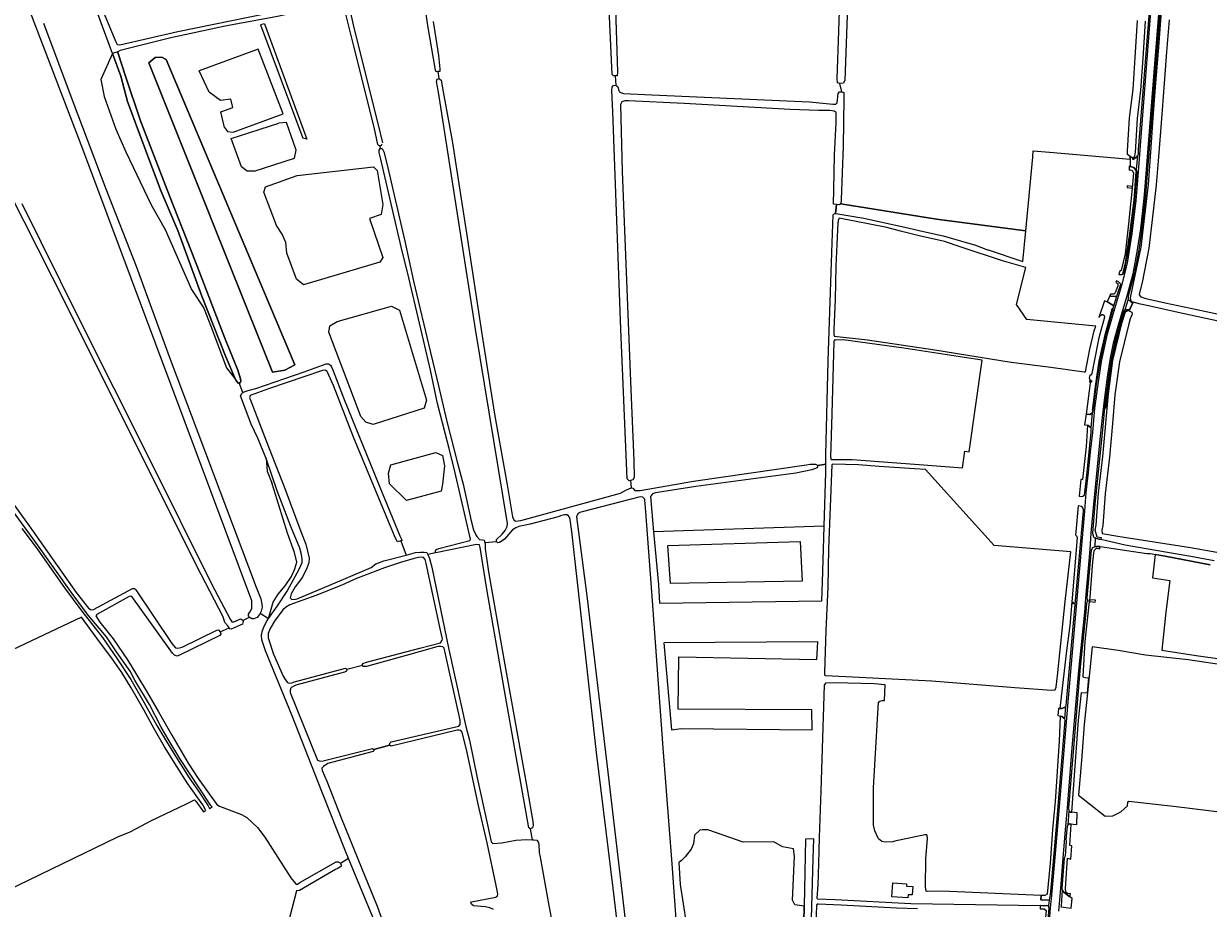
# Model space of a CAD drawing. Header units: metres. Extents: x 209813 to 223847, y 571801 to 587119.
# Tile 637 of 656: x 221369 to 221957, y 580413 to 580852. Entities that reach past the tile are written whole.
import ezdxf
from ezdxf.enums import TextEntityAlignment as Align

# ---------------------------------------------------------------- set-up
doc = ezdxf.new("R2010")
doc.units = ezdxf.units.M
for name, color, linetype, lineweight in [('B-RO-GR-BEPLANTING_CULTUUR_BOSPLANTSOEN-GV', 8, 'Continuous', 0), ('B-RO-GR-GRAS-GV', 8, 'Continuous', 0), ('B-RO-KL-DATA_CAI-S', 8, 'Continuous', 0), ('B-RO-KW-KUNSTWERK_DEK-GV', 8, 'Continuous', 0), ('B-RO-OG-WATER_GREPPEL-GV', 8, 'Continuous', 0), ('B-RO-OG-WEG-GV', 8, 'Continuous', 0), ('B-RO-VH-VERHARDING_BETONSTRAATSTEEN-GV', 8, 'Continuous', 0), ('B-RO-VH-VERHARDING_GRASBETONSTEEN-GV', 8, 'Continuous', 0), ('B-RO-VH-VERHARDING_HALFVERHARDING-GV', 8, 'Continuous', 0), ('B-RO-VH-VERHARDING_HALFVERHARDING_GRIND-GV', 8, 'Continuous', 0), ('B-RO-VW-MARKERING-G', 8, 'Continuous', 0)]:
    doc.layers.add(name, color=color, linetype=linetype, lineweight=lineweight)
doc.styles.add('NLCS-ISO', font='txt')

# ---------------------------------------------------------------- blocks, each defined once
blk = doc.blocks.new('SKL-DATA_SIGNAAL_CAIKAST-SO')
at = {"color": 0, "linetype": 'ByBlock', "lineweight": 18}
for points in [[(-2, 2), (2, 2), (2, 1.68), (-2, 1.68)], [(-2, 1.52), (2, 1.52), (2, -2), (-2, -2)]]:
    blk.add_lwpolyline(points, close=True, dxfattribs=at)
at = {"color": 0, "linetype": 'ByBlock', "lineweight": 18, "style": 'NLCS-ISO'}
blk.add_text('cai', height=1.5, dxfattribs=at).set_placement((0, 0), align=Align.MIDDLE_CENTER)

msp = doc.modelspace()

# ---------------------------------------------------------------- linework, layer by layer
at = {"layer": 'B-RO-GR-BEPLANTING_CULTUUR_BOSPLANTSOEN-GV', "flags": 128}
for points in [[(221437.769, 580834.896), (221434.412, 580834.686), (221431.264, 580832.064), (221492.728, 580678.57), (221498.826, 580679.606), (221503.756, 580682.254), (221439.831, 580833.806)], [(221681.925, 580599.371), (221684.267, 580572.972), (221684.918, 580563.904), (221765.518, 580565.161), (221765.843, 580574.349), (221766.348, 580596.305), (221766.534, 580602.188)], [(221755.633, 580574.849), (221690.267, 580573.727), (221689.005, 580592.523), (221754.651, 580594.487)], [(221878.528, 580416.541), (221874.114, 580416.737), (221874.271, 580418.878), (221825.092, 580421.039), (221817.793, 580420.884), (221817.293, 580421.038), (221816.832, 580423.136), (221817.024, 580437.107), (221817.848, 580447.117), (221817.781, 580448.658), (221817.509, 580448.948), (221816.62, 580448.912), (221801.603, 580445.771), (221800.66, 580445.449), (221797.037, 580445.319), (221795.144, 580445.7), (221793.639, 580446.923), (221791.799, 580450.928), (221791.053, 580453.723), (221791.117, 580472.288), (221793.497, 580514.771), (221794.257, 580515.312), (221795.452, 580515.636), (221796.527, 580515.654), (221796.88, 580523.459), (221791.505, 580523.899), (221771.703, 580524.393), (221767.292, 580524.257), (221766.669, 580523.282), (221765.009, 580470.884), (221764.04, 580447.664), (221763.788, 580434.769), (221763.388, 580424.184), (221762.982, 580417.612), (221763.335, 580417.21), (221771.999, 580416.918), (221809.698, 580414.877), (221873.905, 580413.897), (221878.217, 580413.708)], [(221808.235, 580419.256), (221808.14, 580417.758), (221800.211, 580418.26), (221800.644, 580425.107), (221807.531, 580424.671), (221807.46, 580423.549), (221810.554, 580423.353), (221810.286, 580419.126)]]:
    msp.add_lwpolyline(points, close=True, dxfattribs=at)
for points in [[(221766.534, 580602.188), (221767.383, 580628.952), (221767.371, 580633.007), (221763.526, 580632.313), (221763.193, 580631.076), (221760.443, 580630.059), (221752.497, 580628.481), (221702.914, 580621.837), (221682.821, 580618.783), (221681.329, 580618.143), (221680.365, 580616.954), (221681.925, 580599.371)], [(221368.278, 580601.066), (221375.782, 580590.966), (221379.589, 580585.482), (221389.438, 580571.611), (221398.001, 580560.002), (221404.62, 580551.525), (221408.202, 580546.967), (221415.616, 580536.289), (221422.426, 580526.078), (221428.882, 580514.8), (221435.279, 580503.233), (221442.883, 580490.677), (221447.258, 580483.571), (221451.377, 580477.277), (221455.957, 580470.575), (221460.677, 580463.41), (221461.412, 580462.042), (221462.77, 580462.799), (221462.053, 580463.539), (221446.672, 580486.811), (221440.955, 580496.38), (221437.469, 580502.353), (221431.677, 580513.684), (221424.359, 580525.719), (221421.961, 580530.24), (221415.606, 580539.265), (221410.226, 580547.301), (221401.195, 580558.046), (221393.262, 580568.727), (221375.109, 580594.061), (221364.17, 580609.239)], [(221355.273, 580418.699), (221415.862, 580448.009), (221422.031, 580450.426), (221432.668, 580456.02), (221449.619, 580464.26), (221453.673, 580466.249), (221454.001, 580466.285), (221454.539, 580465.76), (221458.383, 580460.403), (221459.594, 580461.103), (221458.138, 580463.801), (221450.723, 580474.363), (221445.116, 580482.892), (221439.141, 580492.694), (221433.912, 580501.653), (221428.829, 580511.016), (221422.544, 580521.917), (221417.883, 580529.515), (221413.275, 580536.102), (221405.542, 580546.637), (221397.828, 580556.997), (221304.27, 580512.847)], [(221602.34, 580411.906), (221600.67, 580412.728), (221598.271, 580413.224), (221592.473, 580413.674), (221591.42, 580414.586), (221591.204, 580415.223), (221591.464, 580415.711), (221603.523, 580418.043), (221604.336, 580418.673), (221604.487, 580419.683), (221603.762, 580423.848), (221599.189, 580445.08), (221594.833, 580464.202), (221589.364, 580489.888), (221586.915, 580499.985), (221586.169, 580500.77), (221585.332, 580500.949), (221584.436, 580500.868), (221583.048, 580500.588), (221551.6, 580493.017), (221550.797, 580493.487), (221543.009, 580491.291), (221543.005, 580490.617), (221542.714, 580490.301), (221520.145, 580484.407), (221517.94, 580482.919), (221517.241, 580482.028), (221517.321, 580480.93), (221519.626, 580475.542), (221526.79, 580457.413), (221536.829, 580432.651), (221544.624, 580413.652), (221546.921, 580407.08)]]:
    msp.add_lwpolyline(points, dxfattribs=at)
at = {"layer": 'B-RO-GR-GRAS-GV', "flags": 128}
for points in [[(221662.813, 580825.667), (221661.934, 580825.637), (221661.379, 580826.237), (221657.291, 580912.432)], [(221897.823, 580909.373), (221897.735, 580908.183), (221896.927, 580907.755), (221896.77, 580907.723), (221829.821, 580914.344), (221828.515, 580913.754), (221828.289, 580911.91), (221827.604, 580884.422), (221827.332, 580880.743), (221826.506, 580876.772), (221825.118, 580875.08), (221823.594, 580873.952), (221820.374, 580874.147), (221781.979, 580875.042), (221780.084, 580874.872), (221778.863, 580874.541), (221778.659, 580874.18), (221776.855, 580823.512), (221776.149, 580822.058), (221774.407, 580821.877)], [(221662.349, 580879.654), (221664.021, 580827.621), (221663.851, 580825.703), (221662.813, 580825.667), (221663.148, 580820.971), (221664.204, 580820.165), (221664.585, 580818.303), (221664.746, 580817.779), (221666.984, 580816.823), (221681.01, 580816.263), (221759.26, 580812.681), (221770.927, 580811.528), (221772.371, 580811.511), (221773.101, 580812.278), (221773.621, 580816.903), (221774.219, 580817.774), (221775.4, 580817.782), (221774.407, 580821.877), (221773.227, 580822.097), (221772.986, 580824.22), (221775.56, 580895.744)], [(221413.267, 580836.784), (221411.548, 580841.13), (221403.825, 580862.209), (221396.506, 580878.634), (221395.79, 580879.621), (221394.664, 580879.686), (221378.706, 580873.143), (221377.81, 580873.091), (221377.095, 580874.194)], [(221398.521, 580882.117), (221411.92, 580849.591), (221414.821, 580842.467), (221415.535, 580841.22), (221416.863, 580841.038), (221445.677, 580847.73), (221490.451, 580856.775)], [(221368.236, 580762.227), (221396.613, 580704.85), (221431.13, 580636.486), (221462.419, 580573.602), (221471.608, 580555.951), (221472.466, 580554.646), (221473.478, 580554.668), (221477.011, 580556.148), (221477.874, 580555.507), (221477.942, 580555.34), (221481.269, 580557.014), (221480.805, 580557.684), (221480.753, 580558.551), (221481.831, 580559.988), (221482.389, 580561.429), (221482.355, 580565.185), (221448.782, 580654.861), (221434.752, 580692.561), (221398.565, 580789.187), (221368.447, 580867.98)], [(221574.822, 580827.768), (221573.981, 580827.703), (221573.638, 580828.398), (221569.794, 580850.666), (221567.412, 580866.742), (221566.823, 580869.548), (221566.508, 580869.954), (221564.457, 580869.91), (221535.067, 580863.482), (221534.344, 580863.429), (221533.888, 580864.414)], [(221529.869, 580863.775), (221533.129, 580849.484), (221545.215, 580801.339), (221547.317, 580792.475)], [(221544.994, 580791.638), (221543.153, 580800.257), (221533.042, 580840.327), (221528.253, 580859.51), (221527.602, 580861.68), (221526.708, 580861.917), (221522.081, 580861.051), (221495.121, 580855.128), (221469.149, 580850.238), (221442.19, 580844.517), (221416.989, 580838.178), (221415.975, 580837.635), (221415.886, 580837.26), (221419.71, 580825.45), (221427.167, 580803.391), (221441.518, 580766.151), (221454.452, 580733.34), (221469.059, 580695.434), (221475.399, 580679.534), (221476.816, 580675.25), (221476.982, 580674.065), (221476.688, 580673.229), (221476.192, 580673.218)], [(221471.156, 580551.73), (221470.548, 580552.752), (221469.085, 580554.436), (221468.178, 580557.1), (221457.306, 580578.199), (221425.957, 580640.592), (221390.33, 580711.765), (221348.223, 580794.939), (221320.325, 580850.377), (221319.693, 580850.987), (221319.145, 580851.049), (221318.624, 580850.965), (221309.21, 580846.895), (221308.575, 580848.086), (221304.388, 580846.274), (221304.864, 580844.9), (221303.733, 580844.127), (221273.952, 580830.856), (221271.286, 580829.544), (221270.818, 580828.622), (221270.897, 580827.293), (221272.738, 580821.649), (221294.145, 580767.465), (221302.433, 580744.418)], [(221379.031, 580851.736), (221393.658, 580812.444), (221409.995, 580769.5), (221425.06, 580731.158), (221441.385, 580686.366), (221484.651, 580571.843), (221486.896, 580566.109), (221487.4, 580563.535), (221487.476, 580561.945), (221487.118, 580560.041), (221486.605, 580558.944), (221490.711, 580556.346), (221493.051, 580564.408), (221495.564, 580568.377), (221499.004, 580572.478), (221502.047, 580577.108), (221503.767, 580580.944), (221504.693, 580584.252), (221503.634, 580589.014), (221500.062, 580598.671), (221495.829, 580612.562), (221492.522, 580623.145)], [(221488.703, 580851.465), (221486.749, 580851.021), (221507.697, 580794.78)], [(221488.703, 580851.465), (221509.681, 580794.251), (221507.697, 580794.78)], [(221572.435, 580852.613), (221575.071, 580835.698), (221575.781, 580829.194), (221575.715, 580827.836), (221574.822, 580827.768), (221575.341, 580824.409), (221576.371, 580823.523), (221577.489, 580817.649), (221581.91, 580793.442), (221589.027, 580747.644), (221596.924, 580695.496), (221602.909, 580657.698), (221609.217, 580622.66), (221611.848, 580606.792), (221612.541, 580605.247), (221613.385, 580604.675), (221615.982, 580605.008), (221665.492, 580618.558), (221668.133, 580620.1), (221670.838, 580621.136)], [(221775.4, 580817.782), (221776.375, 580817.316), (221776.396, 580814.349), (221776.034, 580790.74), (221775.087, 580764.29), (221774.835, 580762.151), (221822.395, 580754.551), (221866.694, 580748.758), (221870.192, 580785.243), (221870.439, 580788.45), (221878.411, 580787.837), (221918.521, 580784.265), (221918.538, 580785.672), (221917.276, 580786.655), (221917.137, 580788.469), (221918.227, 580804.744), (221919.942, 580818.878), (221921.082, 580834.74), (221922.208, 580853.053)], [(221937.814, 580853.396), (221936.586, 580837.564), (221935.167, 580819.694), (221934.055, 580804.485), (221932.774, 580787.394), (221931.406, 580771.521), (221929.555, 580755.703), (221927.816, 580740.18), (221924.466, 580723.05), (221922.971, 580717.307), (221922.989, 580716.917), (221923.784, 580715.899), (221926.231, 580715.154), (221935.935, 580712.989), (221951.634, 580709.736), (221967.834, 580706.172)], [(221468.927, 580799.935), (221470.395, 580798.047), (221473.123, 580797.732), (221497.986, 580806.755), (221485.607, 580838.856), (221456.233, 580828.051)], [(221468.927, 580799.935), (221467.038, 580807.804), (221473.018, 580810.007), (221472.074, 580813.993), (221466.933, 580813.469), (221461.268, 580817.56), (221456.233, 580828.051)], [(221546.019, 580790.993), (221546.18, 580789.576), (221547.104, 580789.57), (221547.932, 580788.005), (221549.483, 580782.073), (221558.337, 580743.626), (221562.746, 580723.724), (221571.186, 580688.284), (221575.068, 580671.793), (221579.032, 580654.725), (221584.558, 580633.4), (221587.322, 580622.925), (221591.28, 580604.875), (221592.465, 580600.39), (221593.576, 580597.898), (221594.061, 580597.029), (221595.439, 580595.576), (221597.027, 580595.45), (221597.862, 580595.156), (221598.094, 580594.062), (221603.949, 580594.553), (221603.942, 580595.577), (221606.655, 580598.248), (221608.192, 580600.044), (221609.176, 580601.994), (221609.376, 580603.518), (221593.532, 580699.936), (221575.073, 580817.606), (221574.17, 580822.878), (221574.399, 580824.008), (221575.341, 580824.409)], [(221670.487, 580624.852), (221669.782, 580624.706), (221668.857, 580625.593), (221665.56, 580699.856), (221661.664, 580807.753), (221661.197, 580818.358), (221661.395, 580820.014), (221662.072, 580820.885), (221663.148, 580820.971)], [(221483.614, 580778.324), (221480.047, 580778.324), (221477.214, 580780.422), (221472.179, 580794.585), (221495.888, 580802.139)], [(221483.614, 580778.324), (221503.546, 580784.724), (221504.386, 580788.71), (221499.665, 580802.453), (221495.888, 580802.139)], [(221573.661, 580588.996), (221573.559, 580589.129), (221573.564, 580589.851), (221574.174, 580590.511), (221575.276, 580591.053), (221590.64, 580594.971), (221591.077, 580595.661), (221588.518, 580606.51), (221586.439, 580615.796), (221583.232, 580629.278), (221580.359, 580640.764), (221578.384, 580648.258), (221574.608, 580663.101), (221571.159, 580679.502), (221567.644, 580694.459), (221559.654, 580728.134), (221557.29, 580737.942), (221553.098, 580755.619), (221549.642, 580770.777), (221546.237, 580784.896), (221545.705, 580787.557), (221545.712, 580788.741), (221546.18, 580789.576)], [(221962.283, 580703.928), (221942.375, 580708.281), (221929.042, 580711.156), (221923.724, 580712.253), (221920.062, 580713.308), (221918.112, 580708.955), (221919.32, 580708.384), (221919.564, 580707.435), (221918.494, 580705.047), (221917.845, 580702.632), (221913.247, 580683.768), (221910.987, 580667.422), (221909.754, 580653.113), (221908.259, 580636.391), (221906.158, 580618.217), (221904.984, 580602.467), (221904.395, 580600.173), (221904.618, 580598.605), (221912.446, 580597.157), (221948.512, 580591.524), (221961.552, 580589.277)], [(221478.002, 580668.438), (221478.596, 580668.855), (221480.593, 580669.506), (221484.441, 580670.464), (221508.383, 580678.804), (221519.328, 580682.721), (221520.454, 580682.685), (221521.49, 580682.072), (221522.063, 580681.259), (221522.743, 580679.175), (221528.199, 580665.044), (221547.114, 580618.762), (221555.933, 580597.416), (221557.016, 580595.069), (221556.338, 580594.874), (221559.019, 580587.841), (221563.654, 580589.049), (221566.147, 580589.329), (221567.958, 580589.341), (221569.299, 580589.167), (221569.724, 580588.435), (221569.871, 580588.071)], [(221489.535, 580635.681), (221485.324, 580645.847), (221482.075, 580652.8), (221476.878, 580666.844), (221477.493, 580668.082), (221478.002, 580668.438), (221476.192, 580673.218), (221475.677, 580673.206), (221474.415, 580674.659), (221474.281, 580674.975)], [(221556.338, 580594.874), (221554.758, 580594.419), (221553.588, 580596.535), (221532.932, 580646.266), (221522.899, 580671.923), (221519.823, 580678.847), (221518.758, 580679.518), (221517.516, 580679.411), (221490.651, 580670.367), (221481.53, 580666.958), (221481.292, 580665.891), (221481.605, 580665.196), (221489.533, 580644.462), (221498.887, 580620.918), (221506.752, 580599.462), (221509.196, 580593.236), (221510.943, 580586.263), (221510.755, 580584.011), (221509.756, 580581.302), (221507.503, 580576.781), (221503.977, 580571.98), (221501.904, 580568.613), (221501.516, 580566.594), (221502.204, 580565.723), (221504.054, 580565.942), (221504.864, 580566.168), (221528.18, 580575.87), (221541.707, 580581.648), (221543.972, 580583.53), (221547.953, 580584.923), (221559.019, 580587.841)], [(221490.711, 580556.346), (221495.164, 580562.619), (221499.89, 580569.839), (221505.969, 580580.835), (221507.405, 580584.177), (221507.415, 580585.737), (221507.141, 580588.078), (221506.323, 580591.175), (221501.828, 580601.92), (221494.979, 580619.758), (221489.535, 580635.681), (221490.008, 580629.495), (221492.522, 580623.145)], [(221361.159, 580617.231), (221371.81, 580602.286), (221395.171, 580569.206), (221401.391, 580561.512), (221402.598, 580560.666), (221403.783, 580560.774), (221423.118, 580571.224), (221424.1, 580571.246), (221424.818, 580570.548), (221442.76, 580543.887), (221444.566, 580541.767), (221445.663, 580541.644), (221447.196, 580541.952), (221447.775, 580542.151), (221465.103, 580550.533), (221465.798, 580550.76), (221466.771, 580549.802), (221471.156, 580551.73)], [(221696.269, 580363.588), (221691.157, 580434.557), (221686.69, 580492.111), (221681.354, 580565.074), (221678.081, 580609.35), (221677.489, 580615.228), (221677.328, 580615.647), (221676.509, 580616.481), (221675.22, 580616.683), (221646.439, 580609.289), (221645.234, 580608.939), (221644.241, 580608.25), (221643.595, 580606.722), (221648.724, 580567.527), (221658.867, 580482.886), (221666.482, 580418.263), (221673.894, 580352.562)], [(221671.978, 580337.188), (221661.884, 580422.433), (221653.566, 580489.887), (221646.043, 580556.453), (221641.255, 580599.485), (221640.479, 580605.414), (221640.182, 580606.646), (221639.652, 580607.351), (221638.887, 580607.766), (221637.653, 580607.81), (221635.635, 580607.245), (221634.588, 580606.739), (221620.643, 580603.15), (221615.058, 580602.008), (221613.539, 580601.368), (221611.892, 580600.306), (221607.802, 580595.656), (221606.234, 580594.542), (221605.397, 580594.038), (221604.558, 580593.953), (221603.949, 580594.553)], [(221598.094, 580594.062), (221598.199, 580593.565), (221598.327, 580590.993), (221599.987, 580579.486), (221608.099, 580533.33), (221619.204, 580471.759), (221621.96, 580455.536), (221622.036, 580453.803), (221621.767, 580452.389), (221620.847, 580451.911)], [(221537.306, 580533.021), (221537.181, 580533.233), (221537.475, 580534.011), (221539.299, 580534.664), (221565.833, 580541.63), (221576.046, 580544.252), (221576.95, 580545.575), (221577.041, 580546.267), (221576.057, 580550.52), (221569.017, 580583.582), (221568.51, 580585.637), (221567.679, 580586.566), (221566.669, 580586.717), (221565.137, 580586.611), (221562.968, 580586.163), (221556.166, 580584.155), (221548.264, 580581.548), (221534.335, 580576.235), (221527.121, 580572.959), (221514.176, 580567.813), (221501.262, 580563.042), (221499.059, 580561.843), (221497.897, 580560.724), (221493.759, 580555.088), (221491.454, 580551.434), (221490.513, 580548.927), (221490.499, 580546.703), (221493.134, 580538.684), (221498.004, 580527.647), (221498.919, 580526.14), (221500.065, 580524.659), (221501.016, 580524.306), (221502.316, 580524.385), (221503.561, 580524.839), (221510.362, 580526.789), (221528.967, 580531.639), (221529.533, 580531.103)], [(221958.208, 580582.952), (221935.911, 580587.314), (221930.948, 580588.156), (221929.555, 580576.466), (221938.303, 580575.132), (221936.271, 580559.418), (221934.257, 580540.602), (221951.298, 580538.028), (221999.53, 580531.166)], [(221466.771, 580549.802), (221467.084, 580548.672), (221466.531, 580547.924), (221446.537, 580538.201), (221445.205, 580537.69), (221444.11, 580538.188), (221443.018, 580539.09), (221441.387, 580541.498), (221422.861, 580567.239), (221422.054, 580567.475), (221421.474, 580567.219), (221405.443, 580558.25), (221405.005, 580557.618), (221407.037, 580554.485), (221413.657, 580546.297), (221420.697, 580535.795), (221425.386, 580528.197), (221430.188, 580520.251), (221436.044, 580509.959), (221442.73, 580498.39), (221450.788, 580484.589), (221455.824, 580477.017), (221465, 580464.034), (221466.29, 580463.136), (221477.369, 580459.129), (221479.965, 580457.632), (221485.279, 580452.693), (221488.848, 580447.868), (221501.87, 580427.623), (221504.099, 580424.819), (221504.626, 580424.563), (221505.128, 580424.515), (221506.307, 580425.248), (221524.312, 580435.54), (221524.829, 580435.585), (221525.357, 580435.547), (221526.028, 580435.273), (221526.363, 580434.893)], [(221486.605, 580558.944), (221486.297, 580558.284), (221485.075, 580556.877), (221483.424, 580556.194), (221482.413, 580556.171), (221481.549, 580556.61), (221481.269, 580557.014)], [(221530.494, 580437.246), (221528.967, 580440.934), (221517.225, 580470.473), (221502.385, 580508.005), (221489.187, 580540.298), (221487.402, 580545.798), (221487.186, 580548.082), (221487.75, 580550.418), (221488.632, 580552.897), (221490.034, 580555.343), (221490.711, 580556.346)], [(221477.942, 580555.34), (221478.158, 580554.812), (221477.774, 580553.486), (221472.126, 580551.037), (221471.462, 580551.215), (221471.156, 580551.73)], [(221756.405, 580397.226), (221756.696, 580413.645), (221752.109, 580414.283), (221750.945, 580416.505), (221751.792, 580438.307), (221751.369, 580442.011), (221745.971, 580443.07), (221741.526, 580445.504), (221726.392, 580445.292), (221713.057, 580450.055), (221708.823, 580451.43), (221706.178, 580451.43), (221704.802, 580451.219), (221702.156, 580448.785), (221701.733, 580444.445), (221700.568, 580441.905), (221697.605, 580438.095), (221695.7, 580436.296), (221694.392, 580435.242), (221695.062, 580424.343), (221698.028, 580405.181)], [(221621.743, 580446.54), (221622.487, 580446.529), (221623.932, 580446.302), (221624.515, 580445.571), (221624.891, 580444.34), (221625.051, 580440.271), (221625.566, 580437.858), (221629.855, 580413.887), (221637.157, 580375.495), (221646.127, 580327.608), (221650.115, 580305.237), (221653.833, 580283.993), (221656.368, 580270.619), (221658.815, 580258.452), (221662.683, 580238.381), (221682.286, 580242.765), (221678.12, 580281.425), (221678.174, 580281.86), (221678.41, 580282.132), (221678.954, 580282.422), (221680.373, 580282.514)], [(221550.959, 580387.815), (221530.494, 580437.246), (221526.445, 580434.8), (221526.789, 580433.872), (221526.806, 580433.435), (221526.423, 580433.091), (221524.722, 580432.122), (221524.027, 580431.837), (221506.11, 580421.291), (221504.891, 580421.199), (221504.673, 580421.268), (221492.843, 580375.819)], [(221813.003, 580412.282), (221802.568, 580412.534), (221775.064, 580414.077), (221763.626, 580414.635), (221763.136, 580414.526), (221762.761, 580414.035), (221762.397, 580404.195)]]:
    msp.add_lwpolyline(points, dxfattribs=at)
for points in [[(221469.491, 580686.245), (221457.666, 580716.276), (221445.626, 580748.966), (221437.371, 580768.199), (221428.735, 580791.133), (221420.67, 580812.849), (221417.371, 580825.552), (221413.267, 580836.784), (221407.458, 580823.832), (221409.046, 580815.366), (221414.866, 580799.226), (221419.893, 580787.981), (221432.461, 580761.655), (221439.34, 580749.352), (221452.437, 580719.586), (221458.655, 580710.326), (221462.095, 580701.462), (221469.768, 580680.692), (221474.281, 580674.975)], [(221431.264, 580832.064), (221434.412, 580834.686), (221437.769, 580834.896), (221439.831, 580833.806), (221503.756, 580682.254), (221498.826, 580679.606), (221492.728, 580678.57)], [(221771.174, 580762.335), (221771.377, 580769.123), (221771.731, 580786.377), (221772.593, 580802.27), (221772.564, 580806.392), (221772.478, 580807.468), (221771.502, 580808.092), (221769.477, 580808.498), (221763.78, 580808.432), (221749.78, 580809.018), (221697.111, 580811.937), (221669.399, 580813.242), (221667.587, 580813.229), (221666.146, 580812.799), (221665.42, 580811.455), (221666.306, 580778.139), (221670.651, 580669.93), (221672.129, 580634.701), (221672.187, 580626.246), (221671.617, 580625.087), (221670.487, 580624.852), (221670.838, 580621.136), (221671.645, 580621.069), (221672.625, 580619.921), (221675.251, 580619.808), (221701.636, 580624.454), (221757.747, 580632.614), (221759.609, 580632.942), (221762.366, 580632.935), (221763.463, 580632.347), (221767.371, 580633.007), (221767.403, 580637.486), (221768.524, 580684.208), (221770.588, 580742.78), (221771.002, 580756.617), (221771.63, 580757.086), (221772.263, 580757.266), (221772.679, 580761.833), (221771.293, 580762.045)], [(221489.162, 580770.595), (221504.91, 580776.226), (221542.782, 580780.527), (221544.729, 580778.692), (221547.526, 580761.766), (221546.559, 580756.818), (221540.894, 580754.93), (221547.398, 580735.522), (221546.034, 580733.214), (221508.057, 580721.988), (221504.595, 580724.821), (221499.748, 580737.717), (221499.245, 580742.865), (221497.462, 580747.062), (221494.633, 580751.325), (221488.369, 580767.991)], [(221866.741, 580730.485), (221855.098, 580733.832), (221834.569, 580740.701), (221826.384, 580743.375), (221813.839, 580746.177), (221804.554, 580748.502), (221797.713, 580750.372), (221773.97, 580754.961), (221773.478, 580753.881), (221773.484, 580753.146), (221773.303, 580752.698), (221772.956, 580742.061), (221772.453, 580731.212), (221772.069, 580714.64), (221771.331, 580699.799), (221771.322, 580697.278), (221771.591, 580696.466), (221788.067, 580694.689), (221821.476, 580689.721), (221859.516, 580683.524), (221879.069, 580681.059), (221895.655, 580678.732), (221896.396, 580678.737), (221898.57, 580690.017), (221900.634, 580699.169), (221901.41, 580701.36), (221867.206, 580704.727), (221862.058, 580712.235)], [(221524.726, 580703.694), (221551.769, 580711.34), (221555.686, 580709.289), (221569.114, 580664.714), (221567.995, 580660.798), (221542.631, 580652.592), (221539.087, 580653.711), (221536.476, 580656.508), (221520.623, 580698.472), (221521.183, 580701.642)], [(221845.107, 580684.586), (221836.339, 580685.885), (221806.136, 580690.508), (221775.989, 580694.606), (221772.365, 580694.528), (221771.631, 580694.444), (221771.425, 580693.839), (221770.465, 580657.989), (221769.668, 580636.478), (221770.07, 580635.325), (221780.574, 580635.266), (221784.935, 580634.955), (221815.858, 580632.569), (221835.281, 580631.189), (221836.437, 580639.455), (221838.58, 580639.129)], [(221551.396, 580632.636), (221573.777, 580638.79), (221577.134, 580637.298), (221578.066, 580632.076), (221577.134, 580622.938), (221576.388, 580619.58), (221559.229, 580614.918), (221550.837, 580623.124), (221550.277, 580628.533)], [(221770.429, 580632.675), (221768.827, 580590.913), (221768.355, 580571.819), (221767.348, 580550.412), (221766.73, 580529.584), (221766.764, 580528.455), (221767.266, 580528.065), (221783.972, 580527.235), (221820.091, 580525.357), (221861.208, 580522.149), (221879.572, 580520.832), (221881.252, 580520.948), (221881.853, 580522.217), (221882.462, 580527.828), (221886.307, 580564.819), (221889.002, 580589.428), (221851.038, 580592.584), (221816.936, 580630.241), (221811.407, 580630.674), (221793.832, 580631.839), (221783.56, 580632.556), (221770.717, 580632.861)], [(221620.847, 580451.911), (221619.947, 580452.372), (221613.615, 580487.798), (221607.816, 580520.593), (221599.124, 580570.941), (221595.817, 580591.558), (221595.451, 580592.947), (221593.921, 580593.13), (221573.76, 580588.867), (221573.661, 580588.996), (221569.871, 580588.071), (221570.632, 580586.183), (221571.765, 580581.805), (221580.214, 580541.005), (221586.23, 580513.947), (221588.671, 580502.699), (221590.556, 580495.937), (221594.308, 580477.32), (221599.511, 580454.011), (221601.224, 580445.489), (221602.043, 580444.733), (221606.61, 580445.027), (221613.429, 580446.282), (221618.889, 580446.583), (221621.743, 580446.54)], [(221690.813, 580501.08), (221695.668, 580501.708), (221760.623, 580501.168), (221760.455, 580510.963), (221694.152, 580511.382), (221694.403, 580537.25), (221762.965, 580535.915), (221763.462, 580544.78), (221686.964, 580544.185)], [(221537.306, 580533.021), (221529.533, 580531.103), (221529.449, 580530.163), (221528.377, 580529.765), (221504.244, 580523.275), (221502.245, 580522.305), (221501.663, 580521.587), (221501.395, 580520.404), (221501.477, 580519.681), (221515.071, 580485.999), (221516.281, 580485.558), (221517.842, 580485.635), (221542.261, 580491.806), (221543.009, 580491.291), (221550.797, 580493.487), (221550.887, 580494.553), (221551.584, 580495.097), (221585.258, 580502.885), (221585.841, 580503.805), (221585.913, 580505.914), (221577.85, 580541.64), (221577.19, 580542.338), (221576.179, 580542.46), (221575.139, 580542.437), (221574.243, 580542.241), (221559.079, 580538.004), (221539.285, 580532.526), (221537.61, 580532.508)], [(221917.248, 580463.324), (221917.347, 580465.098), (221917.636, 580465.461), (221917.908, 580465.642), (221939.996, 580463.126), (221988.485, 580457.281), (221990.641, 580456.937), (221990.93, 580457.252), (222000.742, 580527.332), (222000.583, 580527.906), (222000.329, 580528.16), (221995.017, 580528.975), (221967.332, 580532.796), (221947.335, 580535.785), (221926.159, 580538.175), (221912.58, 580540.493), (221899.643, 580542.301), (221897.344, 580519.422), (221895.743, 580503.752), (221894.309, 580485.909), (221892.938, 580468.594), (221906.113, 580458.222), (221909.911, 580458.445), (221913.933, 580460.453)]]:
    msp.add_lwpolyline(points, close=True, dxfattribs=at)
at = {"layer": 'B-RO-GR-GRAS-GV'}
msp.add_arc((221546.056, 580792.188), 1.196, 207.392169, 343.774677, dxfattribs=at)
at = {"layer": 'B-RO-KW-KUNSTWERK_DEK-GV', "flags": 128}
for points in [[(221917.029, 580770.187), (221919.504, 580769.964), (221919.579, 580770.79), (221917.116, 580771.002)], [(221901.218, 580564.463), (221901.318, 580565.403), (221898.481, 580565.606), (221898.379, 580564.712)]]:
    msp.add_lwpolyline(points, close=True, dxfattribs=at)
at = {"layer": 'B-RO-OG-WATER_GREPPEL-GV', "flags": 128}
msp.add_lwpolyline([(221474.281, 580674.975), (221474.415, 580674.659), (221475.677, 580673.206), (221476.688, 580673.229), (221476.982, 580674.065), (221476.816, 580675.25), (221475.399, 580679.534), (221469.059, 580695.434), (221454.452, 580733.34), (221441.518, 580766.151), (221427.167, 580803.391), (221419.71, 580825.45), (221415.886, 580837.26), (221415.975, 580837.635), (221413.267, 580836.784), (221417.371, 580825.552), (221420.67, 580812.849), (221428.735, 580791.133), (221437.371, 580768.199), (221445.626, 580748.966), (221457.666, 580716.276), (221469.491, 580686.245)], close=True, dxfattribs=at)
at = {"layer": 'B-RO-OG-WEG-GV', "flags": 128}
for points in [[(221934.084, 580867.944), (221930.908, 580827.486), (221926.165, 580766.449), (221925.364, 580758.812), (221924.322, 580749.691), (221922.755, 580739.251), (221920.508, 580727.217), (221917.517, 580716.247), (221917.493, 580714.895), (221919.661, 580712.674), (221918.271, 580709.603), (221915.929, 580709.599), (221915.531, 580709.126), (221915.834, 580709.026), (221913.586, 580701.595), (221911.215, 580692.804), (221909.614, 580685.339), (221908.292, 580677.124), (221906.647, 580664.283), (221906.336, 580660.701), (221905.837, 580660.767), (221904.408, 580646.703), (221900.999, 580613.01), (221899.743, 580598.752), (221900.316, 580596.937), (221900.672, 580596.493), (221901.761, 580596.058), (221904.165, 580595.582), (221904.275, 580596.316), (221902.099, 580596.723), (221901.167, 580600.196), (221901.618, 580602.718), (221902.797, 580618.536), (221904.901, 580636.735), (221907.699, 580667.877), (221909.983, 580684.39), (221914.63, 580703.456), (221916.147, 580708.611), (221917.525, 580709.232), (221918.112, 580708.955), (221920.062, 580713.308), (221919.381, 580713.521), (221919, 580713.891), (221918.751, 580715.404), (221920.565, 580724.165), (221924.065, 580740.6), (221925.805, 580756.132), (221927.635, 580771.77), (221928.735, 580787.697), (221930.016, 580804.784), (221931.129, 580820.002), (221932.548, 580837.881), (221934.941, 580868.499)], [(221925.918, 580852.817), (221924.792, 580834.493), (221923.644, 580818.521), (221921.93, 580804.396), (221921.009, 580787.66), (221920.498, 580785.333), (221919.917, 580785.121), (221919.916, 580784.141), (221921.707, 580785.343), (221922.29, 580786.07), (221922.599, 580786.766), (221922.725, 580788.955), (221927.55, 580851.221), (221928.923, 580868.151)]]:
    msp.add_lwpolyline(points, dxfattribs=at)
for points in [[(221913.28, 580728.5), (221912.958, 580726.991), (221914.174, 580727.001), (221914.92, 580727.156), (221916.234, 580732.826), (221918.438, 580747.474), (221920.454, 580763.974), (221921.544, 580778.114), (221921.889, 580778.151), (221920.369, 580780.203), (221917.952, 580780.851), (221917.953, 580778.836), (221918.684, 580779.032), (221919.596, 580778.717), (221920.186, 580777.431), (221919.504, 580769.964), (221917.722, 580752.231), (221915.989, 580737.376), (221914.049, 580728.989)], [(221911.462, 580723.093), (221912.466, 580722.602), (221912.485, 580721.359), (221911.095, 580717.926), (221910.393, 580717.216), (221908.687, 580717.282), (221908.442, 580716.523), (221908.996, 580716.345), (221911.308, 580716.198), (221911.967, 580716.283), (221913.826, 580722.248), (221912.562, 580723.602), (221911.672, 580723.872)], [(221910.09, 580710.1), (221910.483, 580711.514), (221907.726, 580713.242), (221905.715, 580713.911), (221902.961, 580705.738), (221903.845, 580706.767), (221904.483, 580707.192), (221905.014, 580707.131), (221905.576, 580706.676), (221905.773, 580705.886), (221902.89, 580695.64), (221900.482, 580683.098), (221899.52, 580677.945), (221899.211, 580677.05), (221898.429, 580677.158), (221898.217, 580675.627), (221898.791, 580674.465), (221896.697, 580657.828), (221898.47, 580657.572), (221899.861, 580658.332), (221900.098, 580659.486), (221899.876, 580659.515), (221901.514, 580672.584), (221903.216, 580684.018), (221906.237, 580697.839), (221908.693, 580706.697), (221909.661, 580710.152)], [(221895.596, 580617.427), (221895.777, 580617.601), (221896.061, 580618.986), (221897.107, 580628.921), (221898.137, 580639.124), (221899.241, 580648.665), (221899.121, 580650.975), (221897.659, 580652.196), (221897.397, 580652.231), (221896.758, 580641.686), (221894.853, 580625.258), (221893.997, 580625.309), (221893.155, 580617.048), (221894.188, 580616.895), (221895.004, 580617.003)], [(221891.483, 580599.357), (221891.34, 580597.821), (221891.877, 580597.434), (221892.245, 580596.525), (221890.48, 580576.396), (221888.524, 580552.886), (221886.772, 580538.968), (221883.559, 580511.675), (221884.535, 580511.597), (221885.902, 580512.145), (221886.644, 580512.79), (221886.827, 580513.244), (221895.366, 580609.716), (221895.387, 580610.441), (221895.003, 580611.337), (221894.47, 580611.962), (221892.677, 580612.187)], [(221889.5, 580460.153), (221892.924, 580505.958), (221894.346, 580519.61), (221897.344, 580519.422), (221898.069, 580526.937), (221897.504, 580526.716), (221896.153, 580526.814), (221895.318, 580527.133), (221895.167, 580527.489), (221896.127, 580544.966), (221898.379, 580564.712), (221898.154, 580564.732), (221898.169, 580565.628), (221898.481, 580565.606), (221898.636, 580566.962), (221900.005, 580584.476), (221900.641, 580590.061), (221901.748, 580591.32), (221903.021, 580591.124), (221903.47, 580590.945), (221903.649, 580592.141), (221901.869, 580592.03), (221900.995, 580591.889), (221899.877, 580591.446), (221899.146, 580590.286), (221897.056, 580566.538), (221897.235, 580565.76), (221897.116, 580564.69), (221896.784, 580563.877), (221896.486, 580559.46), (221893.523, 580530.454), (221890.162, 580490.069), (221887.957, 580462.316), (221888.116, 580460.936), (221888.786, 580460.219)], [(221878.953, 580419.162), (221880.252, 580433.948), (221882.203, 580457.008), (221886.232, 580505.967), (221886.099, 580506.584), (221884.609, 580507.679), (221883.762, 580507.875), (221883.33, 580495.478), (221881.21, 580465.486), (221879.967, 580451.557), (221878.733, 580434.909), (221877.299, 580419.536), (221876.181, 580418.894), (221875.551, 580418.814), (221874.271, 580418.878), (221874.114, 580416.737), (221878.528, 580416.541), (221878.75, 580418.567)], [(221885.792, 580437.343), (221884.563, 580422.354), (221884.722, 580421.465), (221885.733, 580420.322), (221888.623, 580418.228), (221888.842, 580419.743), (221887.482, 580419.94), (221886.634, 580420.554), (221886.347, 580422.312), (221887.451, 580437.422), (221888.993, 580436.866), (221889.587, 580443.457), (221888.504, 580443.714), (221889.306, 580454.353), (221888.461, 580454.437), (221887.545, 580453.958), (221887.189, 580453.107), (221886.612, 580446.649), (221886.824, 580445.912), (221886.202, 580438.37)], [(221873.787, 580412.294), (221875.813, 580412.241), (221876.792, 580411.369), (221874.198, 580382.748), (221871.485, 580359.081), (221869.796, 580336.397), (221867.561, 580311.839), (221866.703, 580310.904), (221866.237, 580310.986), (221866.034, 580308.755), (221865.965, 580308.49), (221865.964, 580307.869), (221867.384, 580308.312), (221868.727, 580309.266), (221868.794, 580309.93), (221869.034, 580310.897), (221871.22, 580334.11), (221877.218, 580399.409), (221878.298, 580412.627), (221878.137, 580412.982), (221878.217, 580413.708), (221873.905, 580413.897)]]:
    msp.add_lwpolyline(points, close=True, dxfattribs=at)
at = {"layer": 'B-RO-VH-VERHARDING_BETONSTRAATSTEEN-GV', "flags": 128}
for points in [[(221911.967, 580716.283), (221911.308, 580716.198), (221908.996, 580716.345), (221908.442, 580716.523), (221907.104, 580713.449), (221907.726, 580713.242), (221910.483, 580711.514)], [(221896.697, 580657.828), (221895.842, 580652.464), (221897.102, 580652.338), (221897.397, 580652.231), (221897.659, 580652.196), (221899.121, 580650.975), (221899.861, 580658.332), (221898.47, 580657.572)]]:
    msp.add_lwpolyline(points, close=True, dxfattribs=at)
at = {"layer": 'B-RO-VH-VERHARDING_GRASBETONSTEEN-GV', "flags": 128}
for points in [[(221914.92, 580727.156), (221915.387, 580727.783), (221917.49, 580738.09), (221918.785, 580747.429), (221920.802, 580763.937), (221921.954, 580777.793), (221921.889, 580778.151), (221921.544, 580778.114), (221920.454, 580763.974), (221918.438, 580747.474), (221916.234, 580732.826)], [(221900.098, 580659.486), (221900.365, 580660.784), (221901.871, 580672.536), (221903.571, 580683.956), (221906.585, 580697.746), (221910.09, 580710.1), (221909.661, 580710.152), (221908.28, 580704.931), (221904.47, 580690.612), (221902.373, 580678.668), (221900.889, 580667.691), (221899.876, 580659.515)], [(221906.647, 580664.283), (221908.292, 580677.124), (221909.614, 580685.339), (221911.215, 580692.804), (221913.586, 580701.595), (221915.834, 580709.026), (221915.531, 580709.126), (221915.298, 580708.849), (221913.201, 580701.703), (221910.826, 580692.898), (221909.221, 580685.413), (221907.896, 580677.182), (221906.409, 580665.86), (221905.837, 580660.767), (221906.336, 580660.701)]]:
    msp.add_lwpolyline(points, close=True, dxfattribs=at)
at = {"layer": 'B-RO-VH-VERHARDING_HALFVERHARDING-GV', "flags": 128}
for points in [[(221866.694, 580748.758), (221822.395, 580754.551), (221774.835, 580762.151), (221774.315, 580761.751), (221774.043, 580761.624), (221772.679, 580761.833), (221772.263, 580757.266), (221773.458, 580757.246), (221786.338, 580754.994), (221808.113, 580750.26), (221814.451, 580748.807), (221825.707, 580746.285), (221841.81, 580741.565), (221847.734, 580739.269), (221847.997, 580739.244), (221865.226, 580733.454)], [(221917.493, 580714.895), (221915.929, 580709.599), (221918.271, 580709.603), (221919.661, 580712.674)], [(221889.5, 580460.153), (221888.786, 580460.219), (221888.116, 580460.936), (221887.545, 580453.958), (221888.461, 580454.437), (221892.03, 580454.048), (221892.243, 580459.817)], [(221753.682, 580341.051), (221757.935, 580341.021), (221758.259, 580356.979), (221760.132, 580401.448), (221761.093, 580437.14), (221761.493, 580446.915), (221757.285, 580446.904), (221756.405, 580397.226), (221754.042, 580341.905), (221753.584, 580341.9)]]:
    msp.add_lwpolyline(points, close=True, dxfattribs=at)
msp.add_lwpolyline([(221960.19, 580585.04), (221948.727, 580587.088), (221930.219, 580590.19), (221915.995, 580592.717), (221901.761, 580596.058), (221901.148, 580596.311), (221900.995, 580591.889), (221901.869, 580592.03), (221903.649, 580592.141), (221926.869, 580588.591), (221928.471, 580588.576), (221935.911, 580587.314), (221958.208, 580582.952)], dxfattribs=at)
at = {"layer": 'B-RO-VH-VERHARDING_HALFVERHARDING_GRIND-GV', "flags": 128}
for points in [[(221922.29, 580786.07), (221921.707, 580785.343), (221919.916, 580784.141), (221919.917, 580785.121), (221919.46, 580784.954), (221918.538, 580785.672), (221918.478, 580780.71), (221920.369, 580780.203), (221921.889, 580778.151), (221921.716, 580779.097)], [(221883.762, 580507.875), (221884.609, 580507.679), (221886.099, 580506.584), (221886.644, 580512.79), (221885.902, 580512.145), (221884.535, 580511.597), (221882.964, 580511.722), (221882.681, 580508.122)], [(221889.157, 580412.636), (221889.73, 580417.426), (221885.733, 580420.322), (221884.722, 580421.465), (221884.186, 580413.652), (221884.113, 580413.317)]]:
    msp.add_lwpolyline(points, close=True, dxfattribs=at)
at = {"layer": 'B-RO-VW-MARKERING-G', "flags": 128}
for points in [[(221877.915, 580399.348), (221879.01, 580412.751), (221879.643, 580419.016), (221880.949, 580433.888), (221882.901, 580456.95), (221887.515, 580513.079), (221896.065, 580609.675), (221896.754, 580618.879), (221897.803, 580628.849), (221898.833, 580639.049), (221899.943, 580648.643), (221901.056, 580660.669), (221902.565, 580672.443), (221904.261, 580683.836), (221907.262, 580697.566), (221911.165, 580711.354), (221914.549, 580722.214), (221917.263, 580732.615), (221919.479, 580747.338), (221921.498, 580763.862), (221922.231, 580771.746), (221923.291, 580786.598), (221923.423, 580788.908), (221928.248, 580851.166), (221932.441, 580902.975)], [(221934.541, 580881.134), (221930.21, 580827.541), (221925.468, 580766.513), (221924.668, 580758.888), (221923.628, 580749.783), (221922.063, 580739.358), (221919.826, 580727.375), (221916.819, 580716.351), (221914.668, 580709.187), (221912.527, 580701.893), (221910.145, 580693.063), (221908.533, 580685.542), (221907.203, 580677.283), (221905.714, 580665.945), (221904.614, 580656.142), (221903.711, 580646.772), (221900.302, 580613.076), (221899.033, 580598.674), (221898.464, 580590.516), (221896.349, 580566.489), (221895.788, 580559.519), (221892.826, 580530.519), (221889.464, 580490.126), (221887.254, 580462.304), (221886.501, 580453.277), (221885.103, 580437.505), (221883.858, 580422.32), (221882.913, 580411.114)]]:
    msp.add_lwpolyline(points, dxfattribs=at)

# ---------------------------------------------------------------- block references
at = {"layer": 'B-RO-KL-DATA_CAI-S', "xscale": 0.2, "yscale": 0.2, "zscale": 0.2}
for p in [(221898.849, 580674.028), (221890.07, 580563.96)]:
    msp.add_blockref('SKL-DATA_SIGNAAL_CAIKAST-SO', p, dxfattribs=at)

doc.saveas('drawing.dxf')
